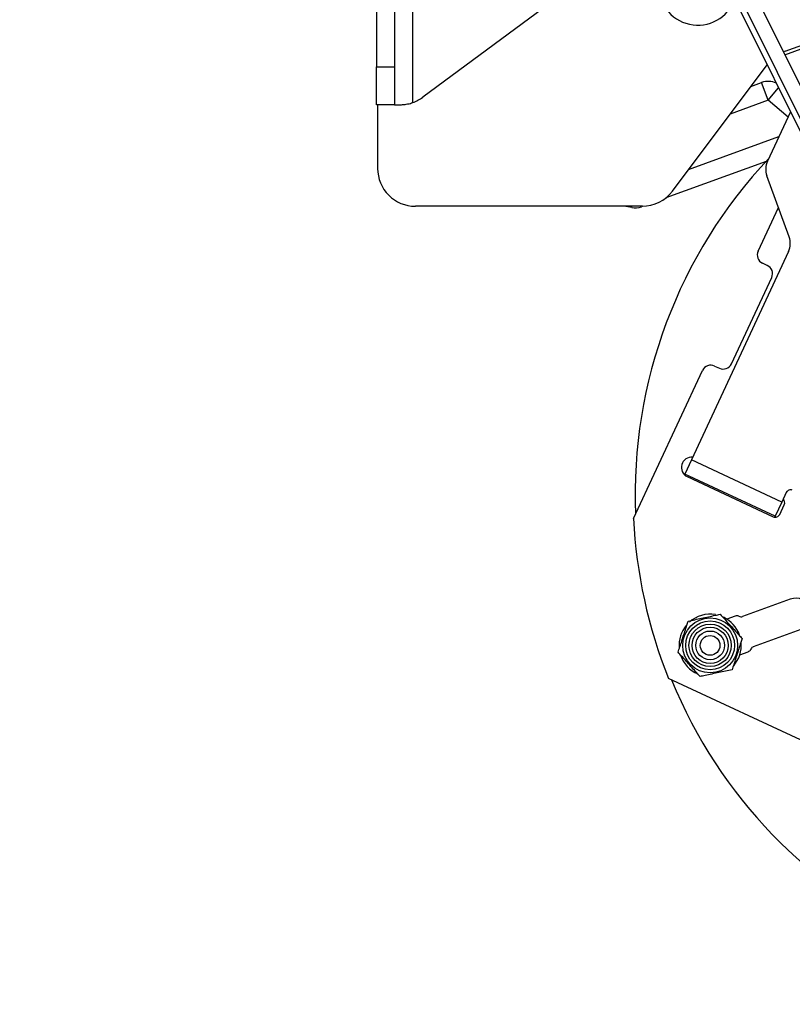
# Model space of a CAD drawing. Header units: inches. Extents: x 170 to 284, y 215 to 248.
# Tile 487 of 656: x 211.528 to 211.7, y 224.312 to 224.532. Entities that reach past the tile are written whole.
import ezdxf

# ---------------------------------------------------------------- set-up
doc = ezdxf.new("R2010")
doc.units = ezdxf.units.IN
doc.header["$LTSCALE"] = 0.25
doc.header["$MEASUREMENT"] = 0
doc.layers.add('ANNOTATIONS', color=1, linetype='Continuous')
doc.layers.add('RH FRONT OF HOOD', color=7, linetype='Continuous')
doc.styles.add('ARIAL', font='arial.ttf', dxfattribs={"height": 0.09375})
doc.dimstyles.new('STANDARD$0', dxfattribs={"dimtxt": 0.09375, "dimasz": 0.09375, "dimexe": 0.03125, "dimexo": 0.046875, "dimgap": 0.09, "dimtad": 0, "dimtih": 1, "dimtoh": 1, "dimdec": 4, "dimzin": 0, "dimdsep": 46, "dimtxsty": 'ARIAL', "dimcen": 0.09, "dimadec": 0, "dimazin": 0, "dimtfac": 1, "dimtdec": 4, "dimtofl": 0, "dimtmove": 0, "dimatfit": 1, "dimfxl": 1, "dimtolj": 1, "dimtzin": 0, "dimarcsym": 0})

# ---------------------------------------------------------------- blocks, each defined once
blk = doc.blocks.new('*D133')
at = {"layer": 'ANNOTATIONS', "color": 0, "lineweight": -2, "transparency": 16777216}
for p, q in [((211.573486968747, 225.2379811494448), (212.9080140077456, 225.2379811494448)), ((212.8767640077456, 225.1442311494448), (212.8767640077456, 222.8822775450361)), ((212.8767640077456, 220.1854637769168), (212.8767640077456, 222.4474173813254)), ((212.4115944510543, 220.0917137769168), (212.9080140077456, 220.0917137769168))]:
    blk.add_line(p, q, dxfattribs=at)
at = {"layer": 'ANNOTATIONS', "color": 0, "transparency": 16777216}
for points in [[(212.8611390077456, 225.1442311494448), (212.8923890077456, 225.1442311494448), (212.8767640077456, 225.2379811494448)], [(212.8611390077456, 220.1854637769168), (212.8923890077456, 220.1854637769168), (212.8767640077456, 220.0917137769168)]]:
    blk.add_solid(points, dxfattribs=at)
at = {"layer": 'defpoints', "color": 0, "transparency": 16777216}
for p in [(211.526611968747, 225.2379811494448), (212.3647194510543, 220.0917137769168), (212.8767640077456, 220.0917137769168)]:
    blk.add_point(p, dxfattribs=at)
at = {"layer": 'ANNOTATIONS', "color": 0, "transparency": 16777216, "insert": (212.8767640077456, 222.6648474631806), "char_height": 0.09375, "attachment_point": 5, "style": 'ARIAL'}
blk.add_mtext('\\A1;TOTAL\\PHEIGHT', dxfattribs=at)

msp = doc.modelspace()

# ---------------------------------------------------------------- hatches: boundary and pattern name
at = {"layer": 'RH FRONT OF HOOD'}
h = msp.add_hatch(dxfattribs=at)
h.set_pattern_fill('ANSI31', color=256, scale=0.34241245, angle=2.8e-322, style=0)
h.set_pattern_definition([(45, (200.7896657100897, 218.4993357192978), (-0.03026527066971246, 0.03026527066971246), [])])
edge = h.paths.add_edge_path(flags=0)
edge.add_arc((211.0763061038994, 224.3915581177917), 0.021400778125, 89.9999999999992, 390.52248781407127, ccw=False)
edge.add_line((211.0763061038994, 224.4129588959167), (211.1490687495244, 224.4129588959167))
edge.add_arc((211.1490687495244, 224.8238538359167), 0.4108949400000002, 270, 450.0000000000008)
edge.add_line((211.1490687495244, 225.2347487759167), (210.6654111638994, 225.2347487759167))
edge.add_arc((210.6654111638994, 225.2390289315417), 0.004280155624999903, 180.0000000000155, 269.9999999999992, ccw=False)
edge.add_line((210.6611310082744, 225.2390289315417), (210.6611310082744, 225.2818304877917))
edge.add_arc((210.6654111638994, 225.2818304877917), 0.004280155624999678, 360, 540, ccw=False)
edge.add_line((210.6696913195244, 225.2818304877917), (210.6696913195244, 225.2390289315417))
edge.add_line((210.6696913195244, 225.2390289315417), (210.6664589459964, 225.2390289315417))
edge.add_line((210.6664589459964, 225.2390289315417), (210.6664589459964, 225.2818304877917))
edge.add_arc((210.6654111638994, 225.2818304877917), 0.001047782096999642, 360, 540.0000000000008)
edge.add_line((210.6643633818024, 225.2818304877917), (210.6643633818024, 225.2390289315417))
edge.add_arc((210.6654111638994, 225.2390289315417), 0.001047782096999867, 180, 270)
edge.add_line((210.6654111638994, 225.2379811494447), (211.1490687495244, 225.2379811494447))
edge.add_arc((211.1490687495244, 224.8238538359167), 0.4141273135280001, 269.9999999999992, 450, ccw=False)
edge.add_line((211.1490687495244, 224.4097265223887), (211.0763061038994, 224.4097265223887))
edge.add_arc((211.0763061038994, 224.3915581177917), 0.018168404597, 450.0000000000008, 750.5224878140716)
edge.add_arc((211.0910543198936, 224.4002532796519), 0.001047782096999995, 390.5224878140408, 495.0000000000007)
edge.add_line((211.0903134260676, 224.4009941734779), (211.0816182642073, 224.3922990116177))
edge.add_line((211.0816182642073, 224.3922990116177), (211.0793326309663, 224.3945846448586))
edge.add_line((211.0793326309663, 224.3945846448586), (211.0880277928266, 224.4032798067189))
edge.add_arc((211.0910543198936, 224.4002532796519), 0.004280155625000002, 390.522487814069, 495.0000000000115, ccw=False)

# ---------------------------------------------------------------- linework, layer by layer
for p, q in [((211.6152252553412, 224.5131283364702), (211.6152252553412, 225.1014501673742)), ((211.6071300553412, 225.0934883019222), (211.6071300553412, 224.5210902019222)), ((211.6111776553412, 225.0934883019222), (211.6111776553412, 224.5210902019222)), ((211.7411248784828, 224.4273957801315), (211.6285992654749, 224.6537079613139)), ((211.7413363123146, 224.4298095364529), (211.637307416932, 224.6390330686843)), ((211.7424203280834, 224.4350180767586), (211.6472778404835, 224.6263692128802)), ((211.6688255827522, 224.5522684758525), (211.6174591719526, 224.5143085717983)), ((211.6982698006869, 224.5238138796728), (211.7069161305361, 224.5269608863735)), ((211.698309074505, 224.5245999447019), (211.7073188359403, 224.5278244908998)), ((211.698309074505, 224.5245999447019), (211.69794791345, 224.5244612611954)), ((211.6071300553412, 224.5210902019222), (211.6111776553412, 224.5210902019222)), ((211.6071300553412, 224.5126577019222), (211.6071300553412, 224.5210902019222)), ((211.6111776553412, 224.5210902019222), (211.6111776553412, 224.5126577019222)), ((211.6731565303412, 224.4933894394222), (211.6942968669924, 224.5215765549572)), ((211.690669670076, 224.516740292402), (211.6930695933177, 224.5176137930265)), ((211.694511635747, 224.5136518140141), (211.6930695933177, 224.5176137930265)), ((211.694511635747, 224.5136518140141), (211.6968509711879, 224.5164397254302)), ((211.6111776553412, 224.5126577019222), (211.6071300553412, 224.5126577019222)), ((211.6073830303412, 224.5126577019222), (211.6073830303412, 224.4984489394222)), ((211.6111776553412, 224.5126577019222), (211.6124475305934, 224.5126577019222)), ((211.694511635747, 224.5136518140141), (211.6860410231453, 224.5105687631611)), ((211.6989667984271, 224.5099134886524), (211.694511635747, 224.5136518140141)), ((211.6995132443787, 224.5110853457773), (211.6943718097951, 224.5000595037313)), ((211.676783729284, 224.4982257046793), (211.6969371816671, 224.5055609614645)), ((211.6940452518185, 224.5000215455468), (211.6717154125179, 224.4918941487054)), ((211.6992034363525, 224.4831740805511), (211.6942310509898, 224.4968355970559)), ((211.6664105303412, 224.4900164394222), (211.6158155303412, 224.4900164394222)), ((211.6640703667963, 224.4897127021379), (211.6623477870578, 224.4900164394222)), ((211.6640703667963, 224.4897127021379), (211.6641239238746, 224.4900164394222)), ((211.6662445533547, 224.4899029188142), (211.6662032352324, 224.4900164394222)), ((211.6665600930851, 224.4900177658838), (211.6662445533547, 224.4899029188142)), ((211.6922824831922, 224.4800155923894), (211.6968151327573, 224.4897358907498)), ((211.6990626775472, 224.4799501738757), (211.6773924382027, 224.4334781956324)), ((211.6943313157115, 224.476827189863), (211.6932613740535, 224.4773261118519)), ((211.6863296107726, 224.4548787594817), (211.6953102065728, 224.4741377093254)), ((211.6644776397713, 224.4203879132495), (211.6798807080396, 224.453419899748)), ((211.6825701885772, 224.4543987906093), (211.6836401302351, 224.4538998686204)), ((211.6773924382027, 224.4334781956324), (211.6759099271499, 224.4302989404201)), ((211.6975684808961, 224.4240699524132), (211.6773924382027, 224.4334781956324)), ((211.6759099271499, 224.4302989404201), (211.6758484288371, 224.4301670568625)), ((211.6960859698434, 224.4208906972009), (211.6759099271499, 224.4302989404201)), ((211.6764684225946, 224.4297407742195), (211.6956662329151, 224.4207886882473)), ((211.6985663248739, 224.4262098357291), (211.6975684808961, 224.4240699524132)), ((211.6975684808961, 224.4240699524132), (211.6960859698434, 224.4208906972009)), ((211.6971006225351, 224.4213107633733), (211.6981127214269, 224.423481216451)), ((211.6960859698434, 224.4208906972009), (211.6959947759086, 224.4206951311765)), ((211.6994501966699, 224.4024168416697), (211.6888243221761, 224.398549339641)), ((211.6871626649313, 224.3986265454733), (211.6853241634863, 224.3979573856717)), ((211.6879990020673, 224.3985853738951), (211.6879879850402, 224.3985905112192)), ((211.6912700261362, 224.391829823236), (211.7018959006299, 224.3956973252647)), ((211.690655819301, 224.3912606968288), (211.6906609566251, 224.3912717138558)), ((211.6882082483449, 224.390033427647), (211.6900467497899, 224.3907025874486)), ((211.8079341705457, 224.3215067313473), (211.672294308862, 224.3847566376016))]:
    msp.add_line(p, q, dxfattribs=at)
for radius in [0.006122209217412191, 0.005447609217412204, 0.004722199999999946, 0.004047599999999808, 0.003204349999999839, 0.002192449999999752]:
    msp.add_circle((211.6815763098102, 224.392106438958), radius, dxfattribs=at)
for centre, radius, start, end in [((211.1157170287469, 224.8238538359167), 0.4141273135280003, 270, 90), ((211.6788226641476, 224.5391698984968), 0.00876980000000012, 93.59724967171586, 339.8145639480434), ((211.694511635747, 224.5136518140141), 0.004216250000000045, 64.13892110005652, 110.0000000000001), ((211.6124475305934, 224.5210902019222), 0.008432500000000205, 289.2327883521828, 306.4644923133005), ((211.7739696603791, 224.4257348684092), 0.1091165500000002, 136.6216767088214, 182.2875146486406), ((211.6158155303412, 224.4984489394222), 0.00843250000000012, 180, 270.0000000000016), ((211.6981930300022, 224.4982776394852), 0.004216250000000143, 155.0000000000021, 200.0000000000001), ((211.6664105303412, 224.4984489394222), 0.00843250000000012, 270.0000000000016, 323.1301023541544), ((211.6648025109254, 224.4938648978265), 0.004216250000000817, 260.0000000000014, 289.9999999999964), ((211.6952414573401, 224.4817320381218), 0.004216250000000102, 334.9999999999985, 20.00000000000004), ((211.6941166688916, 224.4791602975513), 0.002023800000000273, 155.0000000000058, 245.0000000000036), ((211.6934760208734, 224.4749930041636), 0.002023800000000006, 335.0000000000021, 64.99999999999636), ((211.681714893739, 224.4525646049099), 0.002023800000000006, 65.0000000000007, 155.0000000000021), ((211.6844954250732, 224.4557340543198), 0.002023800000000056, 245.0000000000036, 334.9999999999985), ((211.6774306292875, 224.4318042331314), 0.002276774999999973, 84.02168136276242, 245.0000000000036), ((211.6994834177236, 224.4257821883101), 0.001011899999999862, 64.99999999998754, 155.0000000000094), ((211.6971344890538, 224.423937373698), 0.001079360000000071, 335.0000000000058, 46.79004313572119), ((211.7739696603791, 224.4257348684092), 0.1096225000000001, 182.7957724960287, 201.9509201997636), ((211.6961223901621, 224.4217669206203), 0.001079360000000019, 244.9999999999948, 335.0000000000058), ((211.7006730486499, 224.3990570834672), 0.003575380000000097, 290.0000000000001, 110.0000000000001), ((211.6815763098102, 224.392106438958), 0.006948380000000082, 80.33691137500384, 131.7067636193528), ((211.6815763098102, 224.392106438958), 0.006948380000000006, 19.34892629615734, 64.57612725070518), ((211.6875318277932, 224.3976122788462), 0.001079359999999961, 64.99999999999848, 110.0000000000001), ((211.6884551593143, 224.3995636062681), 0.001079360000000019, 245.0000000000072, 290.0000000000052), ((211.6815763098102, 224.392106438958), 0.00694838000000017, 140.1949830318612, 184.4084362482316), ((211.6815763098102, 224.392106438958), 0.006948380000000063, 319.1341324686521, 5.167920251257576), ((211.689677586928, 224.3917168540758), 0.001079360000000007, 289.9999999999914, 334.9999999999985), ((211.6916391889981, 224.3908155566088), 0.001079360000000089, 110.0000000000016, 155.0000000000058), ((211.6815763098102, 224.392106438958), 0.006948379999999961, 198.4603095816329, 246.5545039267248), ((211.7739696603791, 224.4257348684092), 0.1091165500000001, 202.2360865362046, 287.7639134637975)]:
    msp.add_arc(centre, radius, start, end, dxfattribs=at)
for points, knots in [([(211.6124475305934, 224.5126577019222), (211.612784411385, 224.5126680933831), (211.6134584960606, 224.512688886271), (211.6144718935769, 224.5128822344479), (211.615050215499, 224.5130711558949), (211.6152252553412, 224.5131283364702)], [0, 0, 0, 0, 0.4106078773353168, 0.8216095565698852, 1, 1, 1, 1]), ([(211.6744361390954, 224.39057403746), (211.6744992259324, 224.3907695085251), (211.6748285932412, 224.3917900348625), (211.6754889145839, 224.3938360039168), (211.6761989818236, 224.3960361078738), (211.6765816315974, 224.3972217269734), (211.6766791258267, 224.3975238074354)], [0, 0, 0, 0, 0.08872718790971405, 0.4632318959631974, 0.8632384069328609, 1, 1, 1, 1]), ([(211.6766791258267, 224.3975238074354), (211.6776534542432, 224.3977329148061), (211.679613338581, 224.3981535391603), (211.6821355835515, 224.3986948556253), (211.683456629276, 224.3989783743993), (211.6838192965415, 224.3990562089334)], [0, 0, 0, 0, 0.4176583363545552, 0.8401294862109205, 1, 1, 1, 1]), ([(211.6838192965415, 224.3990562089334), (211.684487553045, 224.3983169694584), (211.68583176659, 224.3968299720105), (211.6875616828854, 224.3949163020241), (211.6884677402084, 224.393914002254), (211.688716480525, 224.393638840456)], [0, 0, 0, 0, 0.4176583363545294, 0.8401294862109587, 1, 1, 1, 1]), ([(211.688716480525, 224.393638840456), (211.6886189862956, 224.393336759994), (211.6882363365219, 224.3921511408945), (211.6875262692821, 224.3899510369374), (211.6868659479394, 224.3879050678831), (211.6865365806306, 224.3868845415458), (211.6864734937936, 224.3866890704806)], [0, 0, 0, 0, 0.1367615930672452, 0.5367681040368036, 0.9112728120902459, 1, 1, 1, 1]), ([(211.6793333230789, 224.3851566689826), (211.6786650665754, 224.3858959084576), (211.6773208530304, 224.3873829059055), (211.675590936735, 224.389296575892), (211.6746848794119, 224.390298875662), (211.6744361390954, 224.39057403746)], [0, 0, 0, 0, 0.4176583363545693, 0.8401294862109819, 0.9999999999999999, 0.9999999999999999, 0.9999999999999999, 0.9999999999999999]), ([(211.6864734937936, 224.3866890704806), (211.6854991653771, 224.3864799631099), (211.6835392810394, 224.3860593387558), (211.6810170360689, 224.3855180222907), (211.6796959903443, 224.3852345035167), (211.6793333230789, 224.3851566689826)], [0, 0, 0, 0, 0.4176583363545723, 0.8401294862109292, 1, 1, 1, 1])]:
    msp.add_open_spline(points, degree=3, knots=knots, dxfattribs=at)

# ---------------------------------------------------------------- dimensions: what is measured, and where the dimension line sits
at = {"layer": 'ANNOTATIONS'}
dim = msp.add_linear_dim(base=(212.8767640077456, 220.0917137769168), p1=(211.5266119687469, 225.2379811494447), p2=(212.3647194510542, 220.0917137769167), angle=90, text='TOTAL\\PHEIGHT', dimstyle='STANDARD$0', dxfattribs=at)
dim.commit()
dim.dimension.update_dxf_attribs({"geometry": '*D133', "text_midpoint": (212.8767640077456, 222.6648474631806)})

doc.saveas('drawing.dxf')
